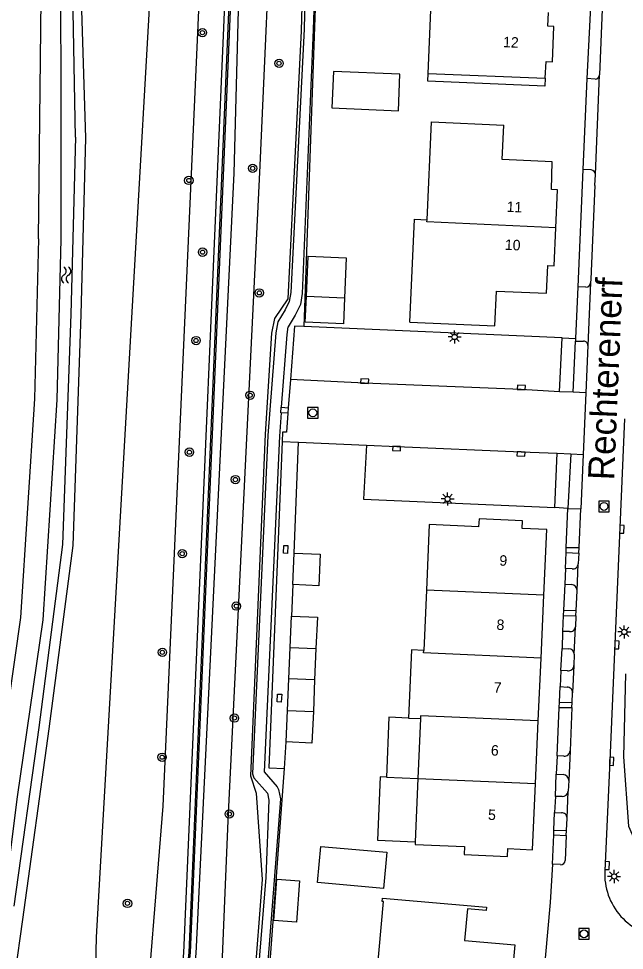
# Model space of a CAD drawing. Extents: x 124000 to 128010, y 398999 to 403000.
# Drawn here: x 126400.7 to 126458.5, y 400270.4 to 400359.3 of the extents above; entities that cross this region are included whole.
import ezdxf

# ---------------------------------------------------------------- set-up
doc = ezdxf.new("R2010")
doc.units = 0
for name, color, linetype in [('gg-afsc-erfafscheiding', 7, 'Continuous'), ('gg-afsc-geluidsscherm', 7, 'Continuous'), ('gg-anno-huisnummerreeks BGT', 7, 'Continuous'), ('gg-anno-openbare ruimte label', 7, 'Continuous'), ('gg-bbg-bijgebouw', 7, 'Continuous'), ('gg-bbg-gedigitaliseerde bijgebouw', 7, 'Continuous'), ('gg-bbg-hoofdgebouw', 7, 'Continuous'), ('gg-bbg-luifel en loopbrug', 7, 'Continuous'), ('gg-bbg-onder overbouw', 7, 'Continuous'), ('gg-bbg-pand overbouw', 7, 'Continuous'), ('gg-bbg-tussenscheiding', 7, 'Continuous'), ('gg-knt-BGT kruinlijn', 7, 'Continuous'), ('gg-knt-bovenkant onderkant talud', 7, 'Continuous'), ('gg-knt-verharding', 7, 'Continuous'), ('gg-knt-verharding nz', 7, 'Continuous'), ('gg-kntw-bovenkant insteek waterloop', 7, 'Continuous'), ('gg-kntw-greppel-droge sloot', 7, 'Continuous'), ('gg-kntw-waterlijn', 7, 'Continuous'), ('gg-kwrk-uitstroombak niveau min 01', 7, 'Continuous'), ('gt-grn-groengrens', 7, 'Continuous'), ('gt-symb-boom', 7, 'Continuous'), ('gt-symb-kolk', 7, 'Continuous'), ('gt-symb-kolk center center', 7, 'Continuous'), ('gt-symb-lichtmast', 7, 'Continuous'), ('gt-symb-rioolschacht', 7, 'Continuous'), ('gt-symb-watersymbool', 7, 'Continuous')]:
    doc.layers.add(name, color=color, linetype=linetype)

# ---------------------------------------------------------------- blocks, each defined once
blk = doc.blocks.new('gt0-KOLK')
at = {"layer": 'gt-symb-kolk'}
blk.add_lwpolyline([(0, 0), (0.375, 0), (0.375, 0.4), (-0.375, 0.4), (-0.375, 0), (0, 0)], dxfattribs=at)
blk = doc.blocks.new('gt0-LMAST')
at = {"layer": 'gt-symb-lichtmast'}
for p, q in [((-0.182, 0.173), (-0.447, 0.438)), ((-0.005, 0.246), (-0.005, 0.621)), ((0.172, 0.173), (0.437, 0.438)), ((-0.255, -0.004), (-0.63, -0.004)), ((-0.182, -0.181), (-0.447, -0.446)), ((-0.005, -0.254), (-0.005, -0.629)), ((0.437, -0.446), (0.172, -0.181)), ((0.245, -0.004), (0.62, -0.004))]:
    blk.add_line(p, q, dxfattribs=at)
blk.add_circle((-0.005, -0.004), 0.25, dxfattribs=at)
blk = doc.blocks.new('gt0-RS')
at = {"layer": 'gt-symb-rioolschacht'}
blk.add_lwpolyline([(-0.5, -0.5), (0.5, -0.5), (0.5, 0.5), (-0.5, 0.5)], close=True, dxfattribs=at)
blk.add_circle((0, 0), 0.375, dxfattribs=at)
blk = doc.blocks.new('gt0-BOOM')
at = {"layer": 'gt-symb-boom'}
for radius in [0.4, 0.2]:
    blk.add_circle((0, 0), radius, dxfattribs=at)
blk = doc.blocks.new('gt0-KOLKCC')
at = {"layer": 'gt-symb-kolk center center'}
blk.add_lwpolyline([(-0.375, 0.2), (0.375, 0.2), (0.375, -0.2), (-0.375, -0.2)], close=True, dxfattribs=at)
blk = doc.blocks.new('gt0-WA')
at = {"layer": 'gt-symb-watersymbool'}
for centre, start, end in [((-0.323, 0.022), 28.07249, 151.92751), ((0.427, 0.422), 208.07248, 331.92751), ((-0.323, -0.428), 28.07249, 151.92751), ((0.427, -0.028), 208.07248, 331.92751)]:
    blk.add_arc(centre, 0.425, start, end, dxfattribs=at)

msp = doc.modelspace()

# ---------------------------------------------------------------- linework, layer by layer
at = {"layer": 'gg-afsc-erfafscheiding'}
for points in [[(126520.563, 400354.18), (126516.816, 400401.427), (126513.962, 400404.028), (126473.126, 400404.941), (126429.762, 400404.694), (126429.665, 400379.984), (126427.9, 400329.942)], [(126447.667, 400233.297), (126421.728, 400235.762), (126424.477, 400266.73), (126426.032, 400287.739)]]:
    msp.add_lwpolyline(points, dxfattribs=at)
at = {"layer": 'gg-afsc-geluidsscherm'}
for points in [[(126433.522, 399396.193), (126294.266, 399417.89), (126294.312, 399418.568), (126384.69, 400018.495), (126392.393, 400081.874), (126401.389, 400173.179), (126405.812, 400237.067), (126415.183, 400254.387), (126416.933, 400270.191), (126421.505, 400378.061), (126422.448, 400394.046), (126423.962, 400411.149), (126518.093, 400411.476), (126531.613, 400399.449), (126531.513, 400399.337)], [(126433.522, 399396.193), (126433.545, 399396.341), (126294.438, 399418.015), (126294.46, 399418.546), (126384.838, 400018.472), (126392.542, 400081.856), (126401.538, 400173.164), (126405.962, 400237.057), (126415.315, 400254.315), (126417.082, 400270.175), (126421.655, 400378.055), (126422.598, 400394.037), (126424.098, 400410.986), (126518.093, 400411.326), (126531.513, 400399.337)]]:
    msp.add_lwpolyline(points, dxfattribs=at)
at = {"layer": 'gg-bbg-bijgebouw'}
for p, q in [((126426.826, 400305.299), (126426.961, 400308.312)), ((126426.961, 400308.312), (126429.444, 400308.201)), ((126426.58, 400299.306), (126426.711, 400302.295)), ((126426.449, 400296.316), (126426.58, 400299.306)), ((126429.048, 400299.198), (126428.917, 400296.208)), ((126428.917, 400296.208), (126426.449, 400296.316)), ((126426.197, 400290.277), (126426.325, 400293.294)), ((126426.325, 400293.294), (126428.794, 400293.189))]:
    msp.add_line(p, q, dxfattribs=at)
for points in [[(126437.05, 400354.002), (126430.733, 400354.261), (126430.57, 400350.786), (126436.908, 400350.526), (126437.05, 400354.002)], [(126429.444, 400308.201), (126429.309, 400305.192), (126426.826, 400305.299)], [(126426.711, 400302.295), (126429.179, 400302.187), (126429.048, 400299.198)], [(126428.794, 400293.189), (126428.661, 400290.172), (126426.197, 400290.277)], [(126435.499, 400276.296), (126429.199, 400276.859), (126429.507, 400280.313), (126435.808, 400279.75), (126435.499, 400276.296)]]:
    msp.add_lwpolyline(points, dxfattribs=at)
at = {"layer": 'gg-bbg-gedigitaliseerde bijgebouw'}
msp.add_line((126431.767, 400332.635), (126428.132, 400332.796), dxfattribs=at)
for points in [[(126431.767, 400332.635), (126431.659, 400330.2), (126428.024, 400330.36), (126428.132, 400332.796)], [(126425.028, 400273.227), (126425.32, 400277.179), (126427.465, 400277.02), (126427.173, 400273.068), (126425.028, 400273.227)]]:
    msp.add_lwpolyline(points, dxfattribs=at)
at = {"layer": 'gg-bbg-hoofdgebouw'}
for p, q in [((126439.749, 400354.081), (126440.015, 400360.11)), ((126439.863, 400311.022), (126439.586, 400304.769)), ((126439.586, 400304.769), (126439.33, 400299.009)), ((126450.531, 400298.289), (126450.798, 400304.283)), ((126450.263, 400292.294), (126450.531, 400298.289)), ((126437.872, 400292.558), (126439.019, 400292.506)), ((126439.019, 400292.506), (126438.773, 400286.789)), ((126449.996, 400286.3), (126450.263, 400292.294)), ((126438.773, 400286.789), (126438.513, 400280.737)), ((126438.513, 400280.737), (126438.503, 400280.5))]:
    msp.add_line(p, q, dxfattribs=at)
for points in [[(126450.924, 400353.616), (126451.011, 400355.232), (126451.605, 400355.19), (126451.76, 400358.565), (126451.181, 400358.589), (126451.235, 400359.898)], [(126439.649, 400340.126), (126440.058, 400349.454), (126446.963, 400349.139)], [(126451.938, 400339.34), (126452.108, 400342.967), (126451.513, 400343.012), (126451.596, 400345.658), (126446.814, 400345.877), (126446.963, 400349.139)], [(126438.003, 400330.354), (126438.438, 400340.18), (126439.649, 400340.126)], [(126438.003, 400330.354), (126446.123, 400330.01), (126446.261, 400333.29), (126451.061, 400333.099), (126451.166, 400335.752), (126451.767, 400335.713), (126451.938, 400339.34)], [(126450.798, 400304.283), (126451.078, 400310.553), (126448.728, 400310.662), (126448.761, 400311.397), (126444.605, 400311.584), (126444.57, 400310.811), (126439.863, 400311.022)], [(126439.33, 400299.009), (126438.168, 400299.062), (126437.872, 400292.558)], [(126438.503, 400280.5), (126443.209, 400280.305), (126443.177, 400279.527), (126447.333, 400279.355), (126447.364, 400280.103), (126449.715, 400279.999), (126449.996, 400286.3)], [(126434.654, 400265.835), (126435.477, 400275.058), (126435.369, 400275.067), (126435.395, 400275.379)], [(126435.395, 400275.379), (126445.31, 400274.501), (126445.28, 400274.185), (126443.493, 400274.355), (126443.223, 400271.323), (126448.019, 400270.907), (126447.567, 400265.992), (126447.634, 400265.986), (126447.515, 400264.69)]]:
    msp.add_lwpolyline(points, dxfattribs=at)
at = {"layer": 'gg-bbg-luifel en loopbrug'}
for p, q in [((126426.325, 400293.294), (126426.449, 400296.316)), ((126428.917, 400296.208), (126428.794, 400293.189)), ((126435.768, 400286.918), (126438.773, 400286.789))]:
    msp.add_line(p, q, dxfattribs=at)
for points in [[(126428.132, 400332.796), (126428.302, 400336.635), (126431.937, 400336.474), (126431.767, 400332.635)], [(126437.872, 400292.558), (126436.014, 400292.638), (126435.768, 400286.918)], [(126435.768, 400286.918), (126435.175, 400286.944), (126434.915, 400280.892), (126438.513, 400280.737)]]:
    msp.add_lwpolyline(points, dxfattribs=at)
at = {"layer": 'gg-bbg-onder overbouw'}
msp.add_line((126439.749, 400354.081), (126450.924, 400353.616), dxfattribs=at)
at = {"layer": 'gg-bbg-pand overbouw'}
msp.add_lwpolyline([(126450.924, 400353.616), (126450.893, 400352.867), (126439.718, 400353.332), (126439.749, 400354.081)], dxfattribs=at)
at = {"layer": 'gg-bbg-tussenscheiding'}
for p, q in [((126450.798, 400304.283), (126439.586, 400304.769)), ((126426.58, 400299.306), (126429.048, 400299.198)), ((126438.773, 400286.789), (126449.996, 400286.3))]:
    msp.add_line(p, q, dxfattribs=at)
for points in [[(126451.938, 400339.34), (126439.639, 400339.918), (126439.649, 400340.126)], [(126450.531, 400298.289), (126439.32, 400298.775), (126439.33, 400299.009)], [(126450.263, 400292.294), (126439.031, 400292.784), (126439.019, 400292.506)]]:
    msp.add_lwpolyline(points, dxfattribs=at)
at = {"layer": 'gg-knt-BGT kruinlijn'}
for points in [[(126405.836, 400239.447), (126414.282, 400253.534), (126415.003, 400255.263), (126416.423, 400270.138), (126421.104, 400378.344), (126422.102, 400394.169), (126423.445, 400411.269), (126424.191, 400411.65), (126453.114, 400411.782), (126488.073, 400411.891), (126517.532, 400411.853), (126518.645, 400411.588), (126532.074, 400399.689)], [(126525.313, 400404.006), (126518.497, 400410.408), (126517.042, 400410.913), (126488.792, 400410.592), (126429.351, 400410.525), (126426.673, 400410.107), (126424.83, 400409.017), (126424.303, 400406.297), (126423.871, 400403.143), (126421.978, 400373.372), (126421.222, 400344.553), (126417.595, 400270.1), (126415.936, 400253.906), (126415.018, 400252.31), (126407.142, 400238.189), (126406.305, 400236.36), (126405.997, 400230.826), (126401.252, 400165.313)]]:
    msp.add_lwpolyline(points, dxfattribs=at)
at = {"layer": 'gg-knt-bovenkant onderkant talud'}
for points in [[(126293.229, 399462.196), (126310.804, 399577.419), (126321.785, 399641.664), (126324.83, 399661.281), (126341.384, 399769.192), (126355.148, 399863.606), (126371.991, 399972.892), (126378.989, 400019.753), (126385.648, 400077.466), (126395.494, 400171.208), (126398.482, 400218.678), (126399.195, 400237.176), (126399.855, 400244.875), (126401.075, 400247.387), (126403.954, 400253.411), (126406.57, 400258.304), (126407.848, 400260.608), (126408.109, 400271.651), (126414.004, 400375.395), (126416.291, 400410.556)], [(126428.192, 400379.199), (126427.633, 400358.159), (126426.362, 400332.586), (126425.076, 400330.71), (126424.805, 400329.287), (126424.203, 400319.644), (126422.803, 400287.052), (126423.322, 400285.407), (126423.896, 400277.164), (126422.33, 400256.547), (126421.903, 400252.585), (126421.238, 400250.153), (126420.148, 400246.734)], [(126458.582, 400296.765), (126458.408, 400288.851), (126458.861, 400282.234), (126459.674, 400280.432), (126461.647, 400277.62), (126463.039, 400276.49), (126465.495, 400276.58), (126466.209, 400277.182), (126466.61, 400278.345), (126466.71, 400280.764), (126464.014, 400292.474), (126464.295, 400293.022), (126464.952, 400293.266)]]:
    msp.add_lwpolyline(points, dxfattribs=at)
at = {"layer": 'gg-knt-verharding'}
for p, q in [((126455.268, 400361.097), (126454.889, 400353.589)), ((126456.407, 400360.967), (126456.108, 400353.945)), ((126454.889, 400353.589), (126454.506, 400344.915)), ((126455.679, 400353.552), (126454.889, 400353.589)), ((126454.506, 400344.915), (126454.028, 400333.731)), ((126455.31, 400344.881), (126454.506, 400344.915)), ((126455.653, 400343.403), (126455.722, 400344.423)), ((126455.653, 400343.403), (126455.266, 400334.434)), ((126455.266, 400334.434), (126455.247, 400334.104)), ((126454.028, 400333.731), (126453.826, 400328.78)), ((126454.815, 400333.697), (126454.028, 400333.731)), ((126452.547, 400328.857), (126427.9, 400329.942)), ((126452.278, 400323.7), (126452.547, 400328.857)), ((126452.547, 400328.857), (126453.826, 400328.78)), ((126453.598, 400323.651), (126453.823, 400328.533)), ((126453.826, 400328.78), (126453.823, 400328.533)), ((126453.823, 400328.533), (126454.593, 400328.537)), ((126454.992, 400328.125), (126454.812, 400323.605)), ((126426.619, 400324.861), (126426.404, 400322.165)), ((126453.598, 400323.651), (126452.278, 400323.7)), ((126454.812, 400323.605), (126453.598, 400323.651)), ((126454.812, 400323.605), (126454.557, 400317.708)), ((126425.818, 400318.957), (126427.382, 400318.885)), ((126426.961, 400308.312), (126427.382, 400318.885)), ((126427.382, 400318.885), (126433.865, 400318.599)), ((126451.845, 400312.667), (126452.08, 400317.834)), ((126452.08, 400317.834), (126453.354, 400317.769)), ((126453.354, 400317.769), (126453.097, 400312.571)), ((126453.354, 400317.769), (126454.557, 400317.708)), ((126454.557, 400317.708), (126454.322, 400312.516)), ((126453.097, 400312.571), (126451.845, 400312.667)), ((126452.94, 400308.847), (126453.097, 400312.571)), ((126453.097, 400312.571), (126454.322, 400312.516)), ((126454.149, 400308.823), (126454.322, 400312.516)), ((126452.919, 400308.346), (126452.94, 400308.847)), ((126452.94, 400308.847), (126454.149, 400308.823)), ((126452.855, 400306.837), (126452.919, 400308.346)), ((126452.919, 400308.346), (126454.122, 400308.312)), ((126454.122, 400308.312), (126454.085, 400307.27)), ((126452.855, 400306.837), (126452.788, 400305.332)), ((126453.487, 400306.794), (126452.855, 400306.837)), ((126426.826, 400305.299), (126426.711, 400302.295)), ((126452.788, 400305.332), (126452.673, 400302.845)), ((126452.788, 400305.332), (126453.444, 400305.294)), ((126453.876, 400302.825), (126453.973, 400304.714)), ((126452.65, 400302.345), (126452.58, 400300.827)), ((126452.673, 400302.845), (126452.65, 400302.345)), ((126452.65, 400302.345), (126453.851, 400302.316)), ((126452.673, 400302.845), (126453.876, 400302.825)), ((126453.851, 400302.316), (126453.805, 400301.276)), ((126452.58, 400300.827), (126452.527, 400299.196)), ((126453.231, 400300.811), (126452.58, 400300.827)), ((126452.416, 400297.11), (126452.527, 400299.196)), ((126452.527, 400299.196), (126453.189, 400299.163)), ((126453.7, 400298.669), (126453.664, 400297.579)), ((126452.416, 400297.11), (126452.357, 400295.562)), ((126453.05, 400297.066), (126452.416, 400297.11)), ((126452.292, 400294.078), (126452.357, 400295.562)), ((126452.357, 400295.562), (126453.023, 400295.519)), ((126453.496, 400294.049), (126453.536, 400294.975)), ((126452.067, 400288.954), (126452.269, 400293.565)), ((126452.269, 400293.565), (126452.292, 400294.078)), ((126452.269, 400293.565), (126453.475, 400293.566)), ((126452.292, 400294.078), (126453.496, 400294.049)), ((126453.475, 400293.566), (126453.296, 400289.426)), ((126426.032, 400287.739), (126426.197, 400290.277)), ((126452.067, 400288.954), (126451.979, 400287.215)), ((126452.717, 400288.929), (126452.067, 400288.954)), ((126451.897, 400285.087), (126451.979, 400287.215)), ((126451.979, 400287.215), (126452.638, 400287.17)), ((126453.166, 400286.585), (126453.125, 400285.576)), ((126451.897, 400285.087), (126451.822, 400283.558)), ((126452.531, 400285.064), (126451.897, 400285.087)), ((126451.751, 400281.876), (126451.822, 400283.558)), ((126451.822, 400283.558), (126452.476, 400283.526)), ((126452.952, 400281.842), (126453.011, 400283.021)), ((126451.732, 400281.416), (126451.751, 400281.876)), ((126451.751, 400281.876), (126452.952, 400281.842)), ((126451.614, 400278.613), (126451.732, 400281.416)), ((126451.732, 400281.416), (126452.934, 400281.351)), ((126452.934, 400281.351), (126452.831, 400278.958)), ((126452.391, 400278.568), (126451.614, 400278.613))]:
    msp.add_line(p, q, dxfattribs=at)
for points in [[(126427.9, 400329.942), (126427.01, 400329.978), (126426.619, 400324.861)], [(126426.364, 400321.647), (126426.222, 400319.854), (126425.854, 400319.849), (126425.818, 400318.957)], [(126458.497, 400321.12), (126457.085, 400288.508), (126456.611, 400277.989)], [(126425.818, 400318.957), (126424.553, 400287.805), (126426.032, 400287.739)], [(126433.865, 400318.599), (126433.589, 400313.442), (126451.845, 400312.667)], [(126451.614, 400278.613), (126451.399, 400274.95), (126450.226, 400261.863)]]:
    msp.add_lwpolyline(points, dxfattribs=at)
for centre, radius, start, end in [((126455.686, 400353.975), 0.423, 269.00764, 355.97695), ((126455.253, 400344.416), 0.469, 0.90943, 83.03735), ((126454.815, 400334.129), 0.432, 269.95206, 356.63442), ((126454.591, 400328.136), 0.401, 358.47209, 89.69121), ((126453.553, 400307.324), 0.534, 262.86442, 354.17422), ((126453.393, 400304.717), 0.58, 359.73861, 84.99534), ((126453.29, 400301.324), 0.517, 263.39636, 354.62582), ((126453.191, 400298.654), 0.509, 1.67973, 90.25845), ((126453.11, 400297.619), 0.556, 263.85544, 355.9024), ((126453.01, 400294.993), 0.526, 358.02631, 88.61388), ((126452.76, 400289.465), 0.538, 265.43351, 355.85052), ((126452.604, 400286.609), 0.562, 357.57172, 86.56483), ((126452.552, 400285.641), 0.577, 267.94906, 353.57052), ((126452.499, 400283.014), 0.513, 0.78453, 92.52008), ((126452.408, 400278.991), 0.424, 267.6367, 355.46852), ((126462.613, 400277.66), 6.011, 176.85761, 267.2197)]:
    msp.add_arc(centre, radius, start, end, dxfattribs=at)
at = {"layer": 'gg-knt-verharding nz'}
for p, q in [((126455.722, 400344.423), (126456.108, 400353.945)), ((126455.247, 400334.104), (126454.992, 400328.125)), ((126454.122, 400308.312), (126454.149, 400308.823)), ((126453.973, 400304.714), (126454.085, 400307.27)), ((126453.851, 400302.316), (126453.876, 400302.825)), ((126453.7, 400298.669), (126453.805, 400301.276)), ((126453.664, 400297.579), (126453.536, 400294.975)), ((126453.475, 400293.566), (126453.496, 400294.049)), ((126453.296, 400289.426), (126453.166, 400286.585)), ((126453.011, 400283.021), (126453.125, 400285.576)), ((126452.934, 400281.351), (126452.952, 400281.842))]:
    msp.add_line(p, q, dxfattribs=at)
for points in [[(126452.278, 400323.7), (126448.63, 400323.909), (126433.683, 400324.52), (126426.619, 400324.861)], [(126433.865, 400318.599), (126436.748, 400318.489), (126448.623, 400317.968), (126452.08, 400317.834)]]:
    msp.add_lwpolyline(points, dxfattribs=at)
at = {"layer": 'gg-kntw-bovenkant insteek waterloop'}
for points in [[(126407.09, 400347.907), (126406.232, 400375.47), (126406.78, 400405.003), (126407.3, 400407.648), (126409.034, 400409.512), (126412.044, 400411.644), (126414.545, 400410.479), (126416.291, 400410.556)], [(126402.57, 400338.298), (126402.993, 400375.523), (126403.236, 400403.374), (126403.436, 400406.477)], [(126401.056, 400273.334), (126403.591, 400291.524), (126405.866, 400309.039), (126406.645, 400331.08), (126407.09, 400347.907)], [(126402.57, 400338.298), (126402.197, 400323.019), (126400.86, 400302.168), (126398.42, 400285.327), (126397.108, 400274.88)], [(126398.893, 400238.337), (126399.117, 400238.608), (126399.525, 400245.579), (126400.432, 400262.141), (126400.33, 400268.121), (126401.056, 400273.334)]]:
    msp.add_lwpolyline(points, dxfattribs=at)
at = {"layer": 'gg-kntw-greppel-droge sloot'}
for p, q in [((126425.768, 400322.216), (126426.304, 400329.181)), ((126425.729, 400321.698), (126425.557, 400319.466))]:
    msp.add_line(p, q, dxfattribs=at)
for points in [[(126522.728, 400351.744), (126522.504, 400354.465), (126521.163, 400356.17), (126521.047, 400356.467), (126517.542, 400401.61), (126517.007, 400402.533), (126515, 400404.657), (126514.209, 400404.969), (126473.143, 400405.142), (126430.044, 400405.02), (126429.55, 400404.558), (126429.255, 400396.485), (126429.455, 400388.877), (126429.508, 400379.738), (126428.785, 400358.27), (126427.743, 400333.077), (126427.555, 400332.041), (126427.064, 400331.02), (126426.402, 400329.91)], [(126428.408, 400379.739), (126427.934, 400358.319), (126426.647, 400333.17), (126426.488, 400332.32), (126426.091, 400331.533), (126425.4, 400330.377), (126425.212, 400329.312), (126424.46, 400319.542), (126422.982, 400287.251), (126423.119, 400286.861), (126424.431, 400285.38), (126424.553, 400284.72), (126424.257, 400277.329), (126422.57, 400256.675), (126422.167, 400252.802), (126421.695, 400250.298), (126420.852, 400247.83), (126420.215, 400246.573)], [(126425.768, 400322.216), (126426.304, 400329.181), (126426.402, 400329.91)], [(126425.557, 400319.466), (126424.091, 400287.424), (126425.356, 400285.995), (126425.485, 400285.73), (126425.646, 400284.86), (126423.467, 400256.649), (126423.062, 400252.683), (126422.543, 400250.041), (126421.756, 400247.497), (126421.043, 400245.951)]]:
    msp.add_lwpolyline(points, dxfattribs=at)
at = {"layer": 'gg-kntw-waterlijn'}
for points in [[(126406.092, 400348.011), (126405.592, 400375.451), (126406.193, 400405.401), (126406.719, 400407.396), (126408.842, 400409.975), (126412.543, 400412.367), (126415.819, 400411.904), (126417.282, 400413.542), (126417.016, 400417.29)], [(126404.72, 400338.254), (126404.681, 400375.52), (126405.479, 400405.501), (126406.142, 400407.656), (126408.459, 400410.463), (126411.503, 400412.675), (126412.46, 400414.381), (126412.609, 400415.205)], [(126406.092, 400348.011), (126405.645, 400331.111), (126404.868, 400309.121), (126402.6, 400291.657), (126400.223, 400274.6)], [(126399.251, 400274.686), (126400.551, 400285.039), (126403, 400301.945), (126404.345, 400322.924), (126404.72, 400338.254)]]:
    msp.add_lwpolyline(points, dxfattribs=at)
at = {"layer": 'gg-kwrk-uitstroombak niveau min 01'}
for p, q in [((126425.768, 400322.216), (126426.404, 400322.165)), ((126426.404, 400322.165), (126426.364, 400321.647)), ((126426.364, 400321.647), (126425.729, 400321.698))]:
    msp.add_line(p, q, dxfattribs=at)
msp.add_lwpolyline([(126425.729, 400321.698), (126425.686, 400321.701), (126425.727, 400322.219), (126425.768, 400322.216)], dxfattribs=at)
at = {"layer": 'gt-grn-groengrens'}
for points in [[(126405.836, 400239.447), (126403.322, 400240.99), (126404.245, 400243.31), (126410.704, 400253.944), (126412.52, 400260.178), (126414.451, 400284.141), (126417.984, 400362.992), (126420.337, 400405.433), (126420.952, 400411.701), (126422.306, 400414.55), (126454.827, 400413.781), (126487.98, 400414.707), (126518.574, 400414.222), (126535.01, 400399.958), (126535.693, 400398.4), (126533.833, 400397.234)], [(126525.5, 400401.875), (126517.701, 400409.117), (126513.198, 400409.629), (126427.886, 400408.701), (126425.635, 400405.554), (126424.936, 400373.129), (126423.696, 400345.301), (126420.64, 400282.786), (126419.948, 400265.917), (126419.122, 400252.975), (126417.884, 400250.036), (126410.168, 400236.517), (126408.092, 400226.551), (126403.811, 400165.532), (126400.164, 400125.487), (126397.663, 400101.049), (126387.319, 400017.303), (126374.902, 399936.458), (126374.058, 399930.683)]]:
    msp.add_lwpolyline(points, dxfattribs=at)

# ---------------------------------------------------------------- block references
at = {"layer": 'gt-symb-boom'}
for p in [(126418.208, 400357.977), (126425.523, 400355.046), (126423.006, 400345.029), (126416.913, 400343.87), (126418.222, 400337.024), (126423.635, 400333.14), (126417.601, 400328.589), (126422.757, 400323.368), (126416.968, 400317.935), (126421.358, 400315.321), (126416.28, 400308.247), (126421.439, 400303.244), (126414.388, 400298.834), (126421.266, 400292.561), (126414.363, 400288.824), (126420.773, 400283.4), (126411.056, 400274.871)]:
    msp.add_blockref('gt0-BOOM', p, dxfattribs=at)
at = {"layer": 'gt-symb-kolk'}
for p, rotation in [((126433.683, 400324.52), -2.526709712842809), ((126448.63, 400323.909), -3.278314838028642), ((126436.748, 400318.489), 177.8125987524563), ((126448.623, 400317.968), 177.48941467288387), ((126458.044, 400310.583), -92.51864757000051), ((126457.559, 400299.557), -92.52670971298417), ((126457.068, 400288.439), -92.35705224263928), ((126456.634, 400278.495), -92.59926445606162)]:
    msp.add_blockref('gt0-KOLK', p, dxfattribs=dict(at, rotation=rotation))
at = {"layer": 'gt-symb-kolk center center'}
for p, rotation in [((126426.155, 400308.652), 87.36005927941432), ((126425.555, 400294.469), 87.36005927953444)]:
    msp.add_blockref('gt0-KOLKCC', p, dxfattribs=dict(at, rotation=rotation))
at = {"layer": 'gt-symb-lichtmast'}
for p in [(126442.281, 400328.934), (126441.61, 400313.475), (126458.473, 400300.783), (126457.502, 400277.446)]:
    msp.add_blockref('gt0-LMAST', p, dxfattribs=at)
at = {"layer": 'gt-symb-rioolschacht'}
for p in [(126428.744, 400321.695), (126456.532, 400312.757), (126454.623, 400271.969)]:
    msp.add_blockref('gt0-RS', p, dxfattribs=at)
at = {"layer": 'gt-symb-watersymbool', "rotation": -90.57293869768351}
msp.add_blockref('gt0-WA', (126405.21, 400334.896), dxfattribs=at)

# ---------------------------------------------------------------- texts
at = {"layer": 'gg-anno-huisnummerreeks BGT'}
for s, rotation, p in [('12', 357.4, (126446.888, 400356.597)), ('11', 357.3, (126447.228, 400340.879)), ('10', 357.3, (126447.058, 400337.252)), ('9', 357.4, (126446.532, 400307.114)), ('8', 357.4, (126446.259, 400300.982)), ('7', 357.4, (126445.991, 400294.988)), ('6', 357.4, (126445.724, 400288.994)), ('5', 357.4, (126445.45, 400282.846))]:
    msp.add_text(s, height=1, rotation=rotation, dxfattribs=at).set_placement(p)
at = {"layer": 'gg-anno-openbare ruimte label'}
msp.add_text('Rechterenerf', height=2.5, rotation=87.6, dxfattribs=at).set_placement((126457.499, 400315.224))

doc.saveas('drawing.dxf')
